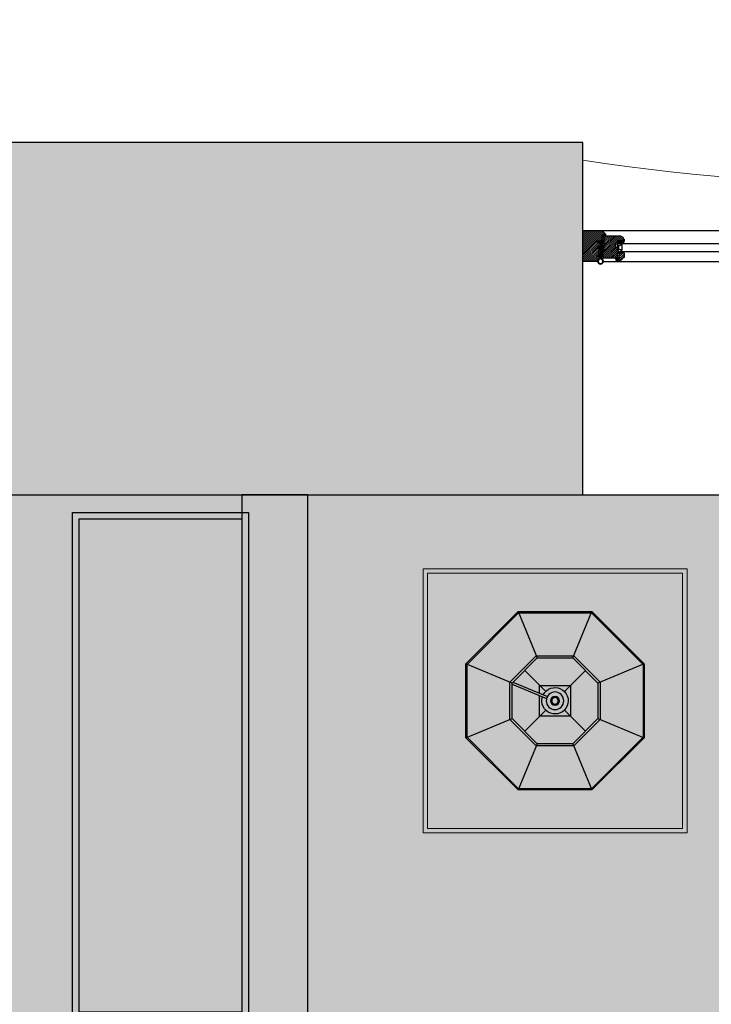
# Model space of a CAD drawing. Header units: millimetres. Extents: x 11706 to 69606, y 10911 to 38811.
# Tile 257 of 265: x 62826 to 64398, y 26303 to 28540. Entities that reach past the tile are written whole.
import ezdxf

# ---------------------------------------------------------------- set-up
doc = ezdxf.new("R2010")
doc.units = ezdxf.units.MM
for name, color, linetype in [('2', 7, 'Continuous'), ('doors', 4, 'Continuous'), ('floor', 172, 'Continuous'), ('Furniture', 34, 'Continuous'), ('Plaster', 81, 'Continuous'), ('wall', 5, 'Continuous')]:
    doc.layers.add(name, color=color, linetype=linetype)

# ---------------------------------------------------------------- blocks, each defined once
blk = doc.blocks.new('sdver2')
blk.add_hatch(color=254).paths.add_polyline_path([(300, 0), (300, -600), (-300, -600), (-300, 0)])
at = {"linetype": 'Continuous', "lineweight": 0}
for points in [[(300, 0), (300, -600), (-300, -600), (-300, 0)], [(290, -10), (290, -590), (-290, -590), (-290, -10)]]:
    blk.add_lwpolyline(points, close=True, dxfattribs=at)
blk = doc.blocks.new('lamp (pl)')
at = {"color": 0, "linetype": 'ByBlock'}
for p, q in [((-40.4, 97.5), (-83.9, 202.5)), ((83.9, 202.5), (40.4, 97.5)), ((-42.3, 95.6), (-9.9, 17.4)), ((-37.7, 97.5), (-5.3, 19.3)), ((-202.5, 83.9), (-97.5, 40.4)), ((-68.9, 68.9), (-21.2, 21.2)), ((21.2, 21.2), (68.9, 68.9)), ((97.5, 40.4), (202.5, 83.9)), ((-68.9, -68.9), (-21.2, -21.2)), ((21.2, -21.2), (68.9, -68.9)), ((-97.5, -40.4), (-202.5, -83.9)), ((97.5, -40.4), (202.5, -83.9)), ((-83.9, -202.5), (-40.4, -97.5)), ((40.4, -97.5), (83.9, -202.5))]:
    blk.add_line(p, q, dxfattribs=at)
for points in [[(-202.5, 83.9), (-202.5, -83.9), (-83.9, -202.5), (83.9, -202.5), (202.5, -83.9), (202.5, 83.9), (83.9, 202.5), (-83.9, 202.5)], [(-200, 82.8), (-200, -82.8), (-82.8, -200), (82.8, -200), (200, -82.8), (200, 82.8), (82.8, 200), (-82.8, 200)], [(-102.5, 42.5), (-102.5, -42.5), (-42.5, -102.5), (42.5, -102.5), (102.5, -42.5), (102.5, 42.5), (42.5, 102.5), (-42.5, 102.5)], [(-97.5, 40.4), (-97.5, -40.4), (-40.4, -97.5), (40.4, -97.5), (97.5, -40.4), (97.5, 40.4), (40.4, 97.5), (-40.4, 97.5)]]:
    blk.add_lwpolyline(points, close=True, dxfattribs=at)
blk.add_lwpolyline([(-17.2, 35), (-35, 35), (-35, -35), (35, -35), (35, 35), (-11.8, 35)], dxfattribs=at)
for radius in [20, 10, 7.5]:
    blk.add_circle((0, 0), radius, dxfattribs=at)
blk.add_arc((0, 0), 30, 117.2802, 107.7198, dxfattribs=at)
blk = doc.blocks.new('Joint-K7335')
at = {"layer": '2', "color": 7}
for points in [[(3.9, 10.7, -0.206505), (4.5, 11.8, -0.277528), (4.6, 11.7), (4.7, 11.5, 0.626267), (5.4, 11.5, 0.131441), (5.5, 11.7), (5.5, 18, 0.509109), (4.6, 18.4, -0.294424), (2, 18.3, 0.173488), (1.3, 18.5), (0, 18.5), (0, 2.1, 0.415334), (1.2, 0.9, 0.048115), (1.5, 0.9, 0.113375), (1.5, 1), (4, 2.8, 0.235966), (4, 2.9), (4, 3.3, 0.247659), (4, 3.4, 0.287937), (3.6, 3.4), (1.8, 2.3, -0.576722), (1.5, 2.5), (1.5, 3.3, -0.235966), (1.6, 3.5), (4, 5.3, 0.235966), (4, 5.3), (4, 5.7, 0.247659), (4, 5.8, 0.287937), (3.6, 5.8), (1.8, 4.8, -0.576722), (1.5, 5), (1.5, 6.3, -0.384094), (2.6, 7.5, -0.021813), (2.7, 7.5), (6.5, 7.5), (6.5, 7.6, 0.333043), (5.7, 8.5, -0.293245), (5.3, 8.9, 0.008528), (5.2, 9.3, 0.265517), (5, 9.5, 0.023748), (4.8, 9.5, -0.356149), (3.9, 10.7, -0.356149)], [(3.2, 10.8, 0.355005), (4.6, 8.8, -0.567624), (4.7, 8.8, -0.24708), (4.4, 8.7), (2.2, 9, -0.351704), (1.2, 10.1), (1.2, 12.9, -0.414214), (1.5, 13.2), (1.6, 13.2, 0.277073), (1.9, 13.4), (3.7, 16.8, -0.041112), (3.8, 17), (4.1, 17.7, -0.50666), (4.6, 17.7, -0.2771), (4.6, 17.5), (4.6, 13.3, 0.213422), (4.7, 13.1, -0.886227), (4.4, 12.6, 0.250571), (3.2, 10.8)]]:
    blk.add_lwpolyline(points, format="xyb", dxfattribs=at)
blk.add_lwpolyline([(1.6, 17.8, 0.632714), (1, 17.6), (1, 14.2, 0.78091), (1.6, 14.1), (3.2, 17.1, -0.117333), (3.3, 17.2, 1.218085), (3, 17.5, -0.285776), (2.7, 17.3, -0.145588)], format="xyb", close=True, dxfattribs=at)
blk = doc.blocks.new('wind 1400')
h = blk.add_hatch()
h.set_pattern_fill('ANSI31', color=4, angle=-90, style=0)
h.set_pattern_definition([(225, (7116.948, 124612.3033), (-2.24506403, 2.24506403), [])])
edge = h.paths.add_edge_path()
edge.add_line((-7.8, 1558), (-7.8, 1551.6))
edge.add_line((-7.8, 1551.6), (-17.5, 1551.6))
edge.add_line((-17.5, 1551.6), (-19.3, 1554.6))
edge.add_arc((-20.6, 1553.9), 1.5, 30.1137, 90)
edge.add_line((-20.6, 1555.4), (-23.9, 1555.4))
edge.add_line((-23.9, 1555.4), (-24.3, 1555))
edge.add_line((-24.3, 1555), (-24.3, 1514.1))
edge.add_line((-24.3, 1514.1), (-22.8, 1514.1))
edge.add_arc((-16.8, 1514.1), 6, 180, 270)
edge.add_line((-16.8, 1508.1), (-16.8, 1506.6))
edge.add_line((-16.8, 1506.6), (-13, 1506.6))
edge.add_line((-13, 1506.6), (-13, 1522))
edge.add_line((-13, 1522), (-5.5, 1522))
edge.add_line((-5.5, 1522), (-5.5, 1526.5))
edge.add_line((-5.5, 1526.5), (2, 1526.5))
edge.add_line((2, 1526.5), (2, 1522))
edge.add_line((2, 1522), (26.7, 1522))
edge.add_line((26.7, 1522), (26.7, 1558.8))
edge.add_line((26.7, 1558.8), (26.4, 1559.1))
edge.add_line((26.4, 1559.1), (6.5, 1558.6))
edge.add_line((6.5, 1558.6), (6.1, 1558.2))
edge.add_line((6.1, 1558.2), (6.1, 1551.6))
edge.add_line((6.1, 1551.6), (-0.6, 1551.6))
edge.add_line((-0.6, 1551.6), (-4.8, 1558.4))
edge.add_line((-4.8, 1558.4), (-7.4, 1558.4))
edge.add_line((-7.4, 1558.4), (-7.8, 1558))
edge = h.paths.add_edge_path()
edge.add_line((16.2, 1521.3), (16.2, 1516))
edge.add_line((16.2, 1516), (14.7, 1516))
edge.add_line((14.7, 1516), (14.7, 1506.6))
edge.add_line((14.7, 1506.6), (25.2, 1506.6))
edge.add_arc((29.1, 1506.7), 3.87, 108.7208, 181.2952, ccw=False)
edge.add_arc((26.6, 1514), 3.87, 288.7208, 361.2952)
edge.add_line((30.5, 1514.1), (32, 1514.1))
edge.add_line((32, 1514.1), (32, 1524.4))
edge.add_line((32, 1524.4), (26.7, 1525.4))
edge.add_line((26.7, 1525.4), (26.7, 1521.6))
edge.add_line((26.7, 1521.6), (16.2, 1521.3))
edge = h.paths.add_edge_path()
edge.add_line((7.5, 1560.3), (26.7, 1560.3))
edge.add_arc((33.5, 1560.3), 6.75, 90, 180, ccw=False)
edge.add_line((33.5, 1567), (34.5, 1567))
edge.add_line((34.5, 1567), (34.5, 1600))
edge.add_line((34.5, 1600), (-36, 1600))
edge.add_line((-36, 1600), (-36, 1556.5))
edge.add_line((-36, 1556.5), (-34.5, 1556.5))
edge.add_arc((-28.5, 1556.5), 6, 180, 270)
edge.add_line((-28.5, 1550.5), (-28.5, 1549))
edge.add_line((-28.5, 1549), (-25.4, 1549))
edge.add_line((-25.4, 1549), (-25.4, 1557.3))
edge.add_line((-25.4, 1557.3), (-16.4, 1557.3))
edge.add_line((-16.4, 1557.3), (-14.1, 1553.5))
edge.add_line((-14.1, 1553.5), (-12.3, 1553.5))
edge.add_line((-12.3, 1553.5), (-11.9, 1553.9))
edge.add_line((-11.9, 1553.9), (-11.9, 1567.4))
edge.add_line((-11.9, 1567.4), (-8.9, 1567.4))
edge.add_line((-8.9, 1567.4), (-8.9, 1561.8))
edge.add_line((-8.9, 1561.8), (-6.4, 1561.8))
edge.add_line((-6.4, 1561.8), (-6.4, 1560.3))
edge.add_line((-6.4, 1560.3), (-4.3, 1560.3))
edge.add_line((-4.3, 1560.3), (-0.3, 1553.5))
edge.add_line((-0.3, 1553.5), (1.6, 1553.5))
edge.add_line((1.6, 1553.5), (2, 1553.9))
edge.add_line((2, 1553.9), (2, 1567.4))
edge.add_line((2, 1567.4), (5, 1567.4))
edge.add_line((5, 1567.4), (5, 1561.8))
edge.add_line((5, 1561.8), (7.5, 1561.8))
at = {"ltscale": 10}
h = blk.add_hatch(dxfattribs=at)
h.set_pattern_fill('ANGLE', color=4, scale=0.1125, angle=-135, style=0)
h.set_pattern_definition([(315, (600.9252, 3518.9014), (-0.55565335, -0.55565335), [0.5715, -0.2143125]), (225, (600.9252, 3518.9014), (-0.55565335, 0.55565335), [0.5715, -0.2143125])])
edge = h.paths.add_edge_path()
edge.add_line((14.7, 1522), (14.7, 1519.8))
edge.add_line((14.7, 1519.8), (13.2, 1519.8))
edge.add_arc((13.5, 1520.9), 1.16, 104.793, 255.207, ccw=False)
edge.add_line((13.2, 1522), (14.7, 1522))
h = blk.add_hatch(dxfattribs=at)
h.set_pattern_fill('ANGLE', color=4, scale=0.1125, angle=-135, style=0)
h.set_pattern_definition([(315, (600.9252, 3523.0264), (-0.55565335, -0.55565335), [0.5715, -0.2143125]), (225, (600.9252, 3523.0264), (-0.55565335, 0.55565335), [0.5715, -0.2143125])])
edge = h.paths.add_edge_path()
edge.add_line((16.2, 1521.6), (16.2, 1517.1))
edge.add_arc((15.5, 1517.7), 0.938, 216.8699, 323.1301, ccw=False)
edge.add_line((14.7, 1517.1), (14.7, 1521.6))
edge.add_arc((15.5, 1521.1), 0.926, 35.8841, 144.1159, ccw=False)
h = blk.add_hatch(dxfattribs=at)
h.set_pattern_fill('BRASS', color=4, scale=0.225, angle=-135, style=0)
h.set_pattern_definition([(315, (591.1752, 3518.9014), (-1.0102788, -1.0102788), []), (315, (590.67, 3518.3963), (-1.0102788, -1.0102788), [0.714375, -0.3571875])])
h.paths.add_polyline_path([(-13, 1518.6), (-10, 1518.6), (-10, 1509.6), (-13, 1509.6)])
h = blk.add_hatch(dxfattribs=at)
h.set_pattern_fill('ANGLE', color=4, scale=0.1125, angle=-135, style=0)
h.set_pattern_definition([(315, (591.1752, 3518.9014), (-0.55565335, -0.55565335), [0.5715, -0.2143125]), (225, (591.1752, 3518.9014), (-0.55565335, 0.55565335), [0.5715, -0.2143125])])
h.paths.add_polyline_path([(-13, 1509.6), (-10, 1509.6), (-10, 1506.6), (-13, 1506.6)])
at = {"color": 8}
for p, q in [((-36, 1556.5), (-36, 852.5)), ((35, 852.5), (35, 1553.4))]:
    blk.add_line(p, q, dxfattribs=at)
blk.add_line((7.5, 1561.8), (7.5, 1560.3))
at = {"color": 4, "ltscale": 10}
for p, q in [((21, 1564), (27.9, 1564)), ((21.2, 1555.1), (28.1, 1555.5)), ((-10.8, 1522), (12.5, 1519.8)), ((-10.8, 1519.8), (12.5, 1522)), ((14.7, 1519.8), (-10, 1519.8))]:
    blk.add_line(p, q, dxfattribs=at)
at = {"color": 7}
for p, q in [((-6.8, 1519.8), (-6.8, 869.4)), ((11.5, 1519.8), (11.5, 869.4))]:
    blk.add_line(p, q, dxfattribs=at)
blk.add_lwpolyline([(7.5, 1560.3), (26.7, 1560.3, -0.414214), (33.5, 1567), (34.5, 1567), (34.5, 1600), (-36, 1600), (-36, 1556.5), (-34.5, 1556.5, 0.414214), (-28.5, 1550.5), (-28.5, 1549), (-25.4, 1549), (-25.4, 1557.3), (-16.4, 1557.3), (-14.1, 1553.5), (-12.3, 1553.5), (-11.9, 1553.9), (-11.9, 1567.4), (-8.9, 1567.4), (-8.9, 1561.8), (-6.4, 1561.8), (-6.4, 1560.3), (-4.3, 1560.3), (-0.3, 1553.5), (1.6, 1553.5), (2, 1553.9), (2, 1567.4), (5, 1567.4), (5, 1561.8), (7.5, 1561.8)], format="xyb", dxfattribs=at)
for points in [[(-7.8, 1558), (-7.8, 1551.6), (-17.5, 1551.6), (-19.3, 1554.6, 0.267417), (-20.6, 1555.4), (-23.9, 1555.4), (-24.3, 1555), (-24.3, 1514.1), (-22.8, 1514.1, 0.414214), (-16.8, 1508.1), (-16.8, 1506.6), (-13, 1506.6), (-13, 1522), (-5.5, 1522), (-5.5, 1526.5), (2, 1526.5), (2, 1522), (26.7, 1522), (26.7, 1558.8), (26.4, 1559.1), (6.5, 1558.6), (6.1, 1558.2), (6.1, 1551.6), (-0.6, 1551.6), (-4.8, 1558.4), (-7.4, 1558.4)], [(16.2, 1521.3), (16.2, 1516), (14.7, 1516), (14.7, 1506.6), (25.2, 1506.6, -0.327693), (27.9, 1510.4, 0.327693), (30.5, 1514.1), (32, 1514.1), (32, 1524.4), (26.7, 1525.4), (26.7, 1521.6), (16.2, 1521.3)]]:
    blk.add_lwpolyline(points, format="xyb", close=True, dxfattribs=at)
at = {"color": 4, "ltscale": 10}
for points in [[(21, 1560.3), (21, 1564), (7.5, 1564), (7.5, 1560.3)], [(21, 1558.9), (21.2, 1555.1), (7.7, 1554.5), (7.5, 1558.2)], [(12.5, 1522), (12.5, 1519.8), (-10.8, 1519.8), (-10.8, 1522)], [(-13, 1518.6), (-10, 1518.6), (-10, 1509.6), (-13, 1509.6)], [(-13, 1509.6), (-10, 1509.6), (-10, 1506.6), (-13, 1506.6)]]:
    blk.add_lwpolyline(points, close=True, dxfattribs=at)
for points in [[(14.7, 1522), (14.7, 1519.8), (13.2, 1519.8, -0.770201), (13.2, 1522)], [(16.2, 1521.6), (16.2, 1517.1, -0.5), (14.7, 1517.1), (14.7, 1521.6, -0.5108)]]:
    blk.add_lwpolyline(points, format="xyb", close=True, dxfattribs=at)
at = {"color": 7}
for points in [[(8.4, 1510.8), (-3.6, 1510.8), (-3.6, 1514.5), (-2.9, 1514.5), (-1.1, 1519.8), (5.8, 1519.8), (7.6, 1514.5), (8.4, 1514.5)], [(8, 1511.1), (-3.3, 1511.1), (-3.3, 1514.1), (-2.6, 1514.1), (-0.8, 1519.4), (5.5, 1519.4), (7.3, 1514.1), (8, 1514.1)]]:
    blk.add_lwpolyline(points, close=True, dxfattribs=at)
for radius in [6.56, 5.25]:
    blk.add_circle((33.7, 1559.9), radius, dxfattribs=at)
at = {"color": 4, "ltscale": 10, "xscale": -0.75, "yscale": 0.75, "zscale": 0.75, "rotation": 180}
for p in [(-11.9, 1567.4), (2, 1567.4)]:
    blk.add_blockref('Joint-K7335', p, dxfattribs=at)
blk = doc.blocks.new('ygryv')
h = blk.add_hatch(color=254)
h.paths.add_polyline_path([(200, 2350), (200, 1200), (-200, 1200), (-200, 2350)])
h.paths.add_polyline_path([(200, 1200), (200, 0), (-200, 0), (-200, 1200)])
at = {"color": 0}
for points in [[(200, 2350), (200, 1200), (-200, 1200), (-200, 2350)], [(185, 2335), (185, 1215), (-185, 1215), (-185, 2335)]]:
    blk.add_lwpolyline(points, close=True, dxfattribs=at)

msp = doc.modelspace()

# ---------------------------------------------------------------- hatches: boundary and pattern name
at = {"layer": 'floor', "true_color": 0xfef4cd}
h = msp.add_hatch(color=254, dxfattribs=at)
h.paths.add_polyline_path([(43806.5, 27460.5), (48531.5, 27460.5), (48531.5, 22685.5), (48306.5, 22685.5), (48306.5, 22085.5), (48906.5, 22085.5), (48906.5, 22685.5), (48681.5, 22685.5), (48681.5, 27460.5), (63331.5, 27460.5), (63331.5, 22685.5), (63106.5, 22685.5), (63106.5, 22085.5), (63706.5, 22085.5), (63706.5, 22310.5), (63856.5, 22310.5), (63856.5, 22460.5), (63706.5, 22460.5), (63706.5, 22685.5), (63481.5, 22685.5), (63481.5, 27460.5), (68906.5, 27460.5), (68906.5, 22460.5), (64667.3, 22460.5), (64667.3, 22311.1), (65306.5, 22311.1), (65306.5, 20885.5), (65406.5, 20885.5), (65406.5, 22311.1), (68906.5, 22311.1), (68906.5, 19785.5), (65406.5, 19785.5), (65406.5, 19885.5), (65306.5, 19885.5), (65306.5, 19585.5), (65406.5, 19585.5), (65406.5, 18585.5), (65306.5, 18585.5), (65306.5, 17010.5), (64906.5, 17010.5), (64906.5, 16760.5), (63906.5, 16760.5), (63906.5, 17010.5), (63706.5, 17010.5), (63706.5, 17085.5), (63106.5, 17085.5), (63106.5, 16485.5), (63506.5, 16485.5), (63506.5, 11710.5), (56081.5, 11710.5), (56081.5, 16485.5), (56306.5, 16485.5), (56306.5, 17085.5), (55706.5, 17085.5), (55706.5, 16485.5), (55931.5, 16485.5), (55931.5, 11710.5), (48681.5, 11710.5), (48681.5, 16485.5), (48906.5, 16485.5), (48906.5, 17085.5), (48306.5, 17085.5), (48306.5, 16485.5), (48531.5, 16485.5), (48531.5, 11710.5), (43806.5, 11710.5)])
h.paths.add_polyline_path([(48606.5, 20751.9), (48506.5, 20751.9), (48506.5, 18419.2), (48606.5, 18419.2)], flags=16)
h.paths.add_polyline_path([(55706.5, 22685.5), (56306.5, 22685.5), (56306.5, 22085.5), (55706.5, 22085.5)], flags=16)
at = {"layer": 'wall', "true_color": 0x706e6b}
h = msp.add_hatch(color=8, dxfattribs=at)
h.paths.add_polyline_path([(12406.5, 15910.5), (16506.5, 15910.5), (16506.5, 16010.5), (16606.5, 16010.5), (16606.5, 14810.5), (16506.5, 14810.5), (16506.5, 15810.5), (12406.5, 15810.5)])
h.paths.add_polyline_path([(68906.5, 19785.5), (65406.5, 19785.5), (65406.5, 19885.5), (65306.5, 19885.5), (65306.5, 19585.5), (65406.5, 19585.5), (65406.5, 19685.5), (68906.5, 19685.5)])
h.paths.add_polyline_path([(68906.5, 22460.5), (64667.3, 22460.5), (64667.3, 22311.1), (65306.5, 22311.1), (65306.5, 20885.5), (65406.5, 20885.5), (65406.5, 22311.1), (68906.5, 22311.1)])
h.paths.add_polyline_path([(16606.5, 13910.5), (16506.5, 13910.5), (16506.5, 11710.5), (16606.5, 11710.5)])
h.paths.add_polyline_path([(65406.5, 18585.5), (65306.5, 18585.5), (65306.5, 17010.5), (65406.5, 17010.5)])
h.paths.add_polyline_path([(63706.5, 16485.5), (63506.5, 16485.5), (63506.5, 11710.5), (63706.5, 11710.5)])
h.paths.add_polyline_path([(63906.5, 17010.5), (63706.5, 17010.5), (63706.5, 16760.5), (63906.5, 16760.5)])
h.paths.add_polyline_path([(66906.5, 17010.5), (64906.5, 17010.5), (64906.5, 16760.5), (66906.5, 16760.5)])
h.paths.add_polyline_path([(63481.5, 27460.5), (63331.5, 27460.5), (63331.5, 22685.5), (63481.5, 22685.5)], flags=16)
h.paths.add_polyline_path([(63856.5, 22460.5), (63706.5, 22460.5), (63706.5, 22310.5), (63856.5, 22310.5)], flags=17)
h.paths.add_polyline_path([(56081.5, 16485.5), (55931.5, 16485.5), (55931.5, 11710.5), (56081.5, 11710.5)])
h.paths.add_polyline_path([(48681.5, 16485.5), (48531.5, 16485.5), (48531.5, 11710.5), (48681.5, 11710.5)])
h.paths.add_polyline_path([(48681.5, 27460.5), (48531.5, 27460.5), (48531.5, 22685.5), (48681.5, 22685.5)], flags=16)
h.paths.add_polyline_path([(19056.5, 22085.5), (18956.5, 22085.5), (18956.5, 17085.5), (19056.5, 17085.5)])
h.paths.add_polyline_path([(26806.5, 13826.7), (26706.5, 13826.7), (26706.5, 11710.5), (26806.5, 11710.5)])
h.paths.add_polyline_path([(18706.5, 22435.5), (12406.5, 22435.5), (12406.5, 22335.5), (18706.5, 22335.5)])
h.paths.add_polyline_path([(26106.5, 22435.5), (19306.5, 22435.5), (19306.5, 22335.5), (26106.5, 22335.5)], flags=17)
h.paths.add_polyline_path([(12406.5, 18085.5), (12406.5, 18185.5), (16606.5, 18185.5), (16606.5, 16910.5), (16506.5, 16910.5), (16506.5, 18085.5)])
h.paths.add_polyline_path([(31206.5, 16835.5), (28206.5, 16835.5), (28206.5, 16735.5), (31206.5, 16735.5)])
h.paths.add_polyline_path([(19306.5, 22956.8), (19206.5, 22956.8), (19206.5, 22685.5), (19306.5, 22685.5)], flags=17)
h.paths.add_polyline_path([(28206.5, 22435.5), (31206.5, 22435.5), (31206.5, 22335.5), (28206.5, 22335.5)], flags=17)
h.paths.add_polyline_path([(69506.5, 20085.5), (68906.5, 20085.5), (68906.5, 19485.5), (69506.5, 19485.5)])
h.paths.add_polyline_path([(66906.5, 15610.5), (66906.5, 17010.5), (68906.5, 17010.5), (68906.5, 17885.5), (69606.5, 17885.5), (69606.5, 16310.5), (67606.5, 16310.5), (67606.5, 15610.5)])
h.paths.add_polyline_path([(48606.5, 20751.9), (48506.5, 20751.9), (48506.5, 18419.2), (48606.5, 18419.2)])
h.paths.add_polyline_path([(43506.5, 11710.5), (44106.5, 11710.5), (44106.5, 11010.5), (43506.5, 11010.5)])
h.paths.add_polyline_path([(63106.5, 22685.5), (63706.5, 22685.5), (63706.5, 22085.5), (63106.5, 22085.5)], flags=17)
h.paths.add_polyline_path([(69606.5, 23085.5), (68906.5, 23085.5), (68906.5, 21685.5), (69606.5, 21685.5)])
h.paths.add_polyline_path([(65706.5, 11710.5), (66906.5, 11710.5), (66906.5, 14610.5), (67606.5, 14610.5), (67606.5, 10910.5), (65706.5, 10910.5)])
h.paths.add_polyline_path([(62706.5, 11710.5), (64106.5, 11710.5), (64106.5, 10910.5), (62706.5, 10910.5)])
h.paths.add_polyline_path([(55306.5, 11710.5), (56706.5, 11710.5), (56706.5, 10910.5), (55306.5, 10910.5)])
h.paths.add_polyline_path([(47906.5, 11710.5), (49306.5, 11710.5), (49306.5, 10910.5), (47906.5, 10910.5)])
h.paths.add_polyline_path([(60506.5, 11710.5), (61106.5, 11710.5), (61106.5, 11010.5), (60506.5, 11010.5)])
h.paths.add_polyline_path([(58306.5, 11710.5), (58906.5, 11710.5), (58906.5, 11010.5), (58306.5, 11010.5)])
h.paths.add_polyline_path([(53106.5, 11710.5), (53706.5, 11710.5), (53706.5, 11010.5), (53106.5, 11010.5)])
h.paths.add_polyline_path([(50906.5, 11710.5), (51506.5, 11710.5), (51506.5, 11010.5), (50906.5, 11010.5)])
h.paths.add_polyline_path([(45706.5, 11710.5), (46306.5, 11710.5), (46306.5, 11010.5), (45706.5, 11010.5)])
h.paths.add_polyline_path([(48306.5, 17085.5), (48906.5, 17085.5), (48906.5, 16485.5), (48306.5, 16485.5)])
h.paths.add_polyline_path([(55706.5, 17085.5), (56306.5, 17085.5), (56306.5, 16485.5), (55706.5, 16485.5)])
h.paths.add_polyline_path([(63106.5, 17085.5), (63706.5, 17085.5), (63706.5, 16485.5), (63106.5, 16485.5)])
h.paths.add_polyline_path([(55706.5, 22685.5), (56306.5, 22685.5), (56306.5, 22085.5), (55706.5, 22085.5)], flags=17)
h.paths.add_polyline_path([(48306.5, 22685.5), (48906.5, 22685.5), (48906.5, 22085.5), (48306.5, 22085.5)], flags=17)
h.paths.add_polyline_path([(40506.5, 11710.5), (41906.5, 11710.5), (41906.5, 10910.5), (40506.5, 10910.5)])
h.paths.add_polyline_path([(33506.5, 17085.5), (34106.5, 17085.5), (34106.5, 16485.5), (33506.5, 16485.5)])
h.paths.add_polyline_path([(40906.5, 17085.5), (41506.5, 17085.5), (41506.5, 16485.5), (40906.5, 16485.5)])
h.paths.add_polyline_path([(40906.5, 22685.5), (41506.5, 22685.5), (41506.5, 22085.5), (40906.5, 22085.5)], flags=17)
h.paths.add_polyline_path([(33506.5, 22685.5), (34106.5, 22685.5), (34106.5, 22085.5), (33506.5, 22085.5)], flags=17)
h.paths.add_polyline_path([(26406.5, 20751.9), (26506.5, 20751.9), (26506.5, 18419.2), (26406.5, 18419.2)])
h.paths.add_polyline_path([(33106.5, 11710.5), (34506.5, 11710.5), (34506.5, 10910.5), (33106.5, 10910.5)])
h.paths.add_polyline_path([(38306.5, 11710.5), (38906.5, 11710.5), (38906.5, 11010.5), (38306.5, 11010.5)])
h.paths.add_polyline_path([(36106.5, 11710.5), (36706.5, 11710.5), (36706.5, 11010.5), (36106.5, 11010.5)])
h.paths.add_polyline_path([(30906.5, 11710.5), (31506.5, 11710.5), (31506.5, 11010.5), (30906.5, 11010.5)])
h.paths.add_polyline_path([(11746.5, 20385.5), (12406.5, 20385.5), (12406.5, 20985.5), (11746.5, 20985.5)])
h.paths.add_polyline_path([(12406.5, 20985.5), (11706.5, 20985.5), (11706.5, 23360.5), (12406.5, 23360.5)])
h.paths.add_polyline_path([(11746.5, 18785.5), (12406.5, 18785.5), (12406.5, 18185.5), (11746.5, 18185.5)])
h.paths.add_polyline_path([(11746.5, 15210.5), (12406.5, 15210.5), (12406.5, 15810.5), (11746.5, 15810.5)])
h.paths.add_polyline_path([(11746.5, 13610.5), (12406.5, 13610.5), (12406.5, 13010.5), (11746.5, 13010.5)])
h.paths.add_polyline_path([(12406.5, 18185.5), (11706.5, 18185.5), (11706.5, 15810.5), (12406.5, 15810.5)])
h.paths.add_polyline_path([(25706.5, 11710.5), (27106.5, 11710.5), (27106.5, 10910.5), (25706.5, 10910.5)])
h.paths.add_polyline_path([(18306.5, 11710.5), (19706.5, 11710.5), (19706.5, 10910.5), (18306.5, 10910.5)])
h.paths.add_polyline_path([(28706.5, 11710.5), (29306.5, 11710.5), (29306.5, 11010.5), (28706.5, 11010.5)])
h.paths.add_polyline_path([(23506.5, 11710.5), (24106.5, 11710.5), (24106.5, 11010.5), (23506.5, 11010.5)])
h.paths.add_polyline_path([(21306.5, 11710.5), (21906.5, 11710.5), (21906.5, 11010.5), (21306.5, 11010.5)])
h.paths.add_polyline_path([(16306.5, 11710.5), (16906.5, 11710.5), (16906.5, 11010.5), (16306.5, 11010.5)])
h.paths.add_polyline_path([(14306.5, 11710.5), (14906.5, 11710.5), (14906.5, 11010.5), (14306.5, 11010.5)])
h.paths.add_polyline_path([(11706.5, 13010.5), (12406.5, 13010.5), (12406.5, 11710.5), (12906.5, 11710.5), (12906.5, 10910.5), (11706.5, 10910.5)])
h.paths.add_polyline_path([(18706.5, 17085.5), (19306.5, 17085.5), (19306.5, 16485.5), (18706.5, 16485.5)])
h.paths.add_polyline_path([(26106.5, 17085.5), (26706.5, 17085.5), (26706.5, 16485.5), (26106.5, 16485.5)])
h.paths.add_polyline_path([(26106.5, 22685.5), (26706.5, 22685.5), (26706.5, 22085.5), (26106.5, 22085.5)], flags=17)
h.paths.add_polyline_path([(18706.5, 22685.5), (19306.5, 22685.5), (19306.5, 22085.5), (18706.5, 22085.5)], flags=17)
h.paths.add_polyline_path([(14306.5, 31260.5), (14406.5, 31260.5), (14406.5, 30060.5), (14906.5, 30060.5), (14906.5, 29960.5), (14306.5, 29960.5)], flags=17)
h.paths.add_polyline_path([(26456.5, 27460.5), (26356.5, 27460.5), (26356.5, 23766.8), (26456.5, 23766.8)], flags=17)
h.paths.add_polyline_path([(19306.5, 27460.5), (19206.5, 27460.5), (19206.5, 23766.8), (19306.5, 23766.8)], flags=17)
h.paths.add_polyline_path([(11706.5, 28260.5), (12606.5, 28260.5), (12606.5, 27460.5), (12406.5, 27460.5), (12406.5, 26160.5), (11706.5, 26160.5)])
h.paths.add_polyline_path([(16906.5, 27460.5), (13406.5, 27460.5), (13406.5, 28260.5), (16906.5, 28260.5)])
h.paths.add_polyline_path([(11906.5, 30560.5), (11906.5, 31860.5), (15506.5, 31860.5), (15506.5, 28260.5), (14906.5, 28260.5), (14906.5, 31260.5), (12506.5, 31260.5), (12506.5, 30560.5)])
h.paths.add_polyline_path([(12506.5, 29560.5), (11906.5, 29560.5), (11906.5, 28260.5), (12506.5, 28260.5)], flags=17)
h.paths.add_polyline_path([(33106.5, 27460.5), (34506.5, 27460.5), (34506.5, 28260.5), (33106.5, 28260.5)], flags=16)
h.paths.add_polyline_path([(11746.5, 23960.5), (12406.5, 23960.5), (12406.5, 23360.5), (11746.5, 23360.5)])
h.paths.add_polyline_path([(11746.5, 25560.5), (12406.5, 25560.5), (12406.5, 26160.5), (11746.5, 26160.5)])
h.paths.add_polyline_path([(25706.5, 27460.5), (27106.5, 27460.5), (27106.5, 28260.5), (25706.5, 28260.5)], flags=17)
h.paths.add_polyline_path([(18306.5, 27460.5), (19706.5, 27460.5), (19706.5, 28260.5), (18306.5, 28260.5)], flags=17)
h.paths.add_polyline_path([(23506.5, 27460.5), (24106.5, 27460.5), (24106.5, 28160.5), (23506.5, 28160.5)], flags=17)
h.paths.add_polyline_path([(21306.5, 27460.5), (21906.5, 27460.5), (21906.5, 28160.5), (21306.5, 28160.5)], flags=17)
h.paths.add_polyline_path([(30906.5, 27460.5), (31506.5, 27460.5), (31506.5, 28160.5), (30906.5, 28160.5)], flags=17)
h.paths.add_polyline_path([(28706.5, 27460.5), (29306.5, 27460.5), (29306.5, 28160.5), (28706.5, 28160.5)], flags=17)
h.paths.add_polyline_path([(47906.5, 27660.5), (46306.5, 27660.5), (46306.5, 27460.5), (47906.5, 27460.5)], flags=17)
h.paths.add_polyline_path([(45706.5, 27660.5), (44106.5, 27660.5), (44106.5, 27460.5), (45706.5, 27460.5)], flags=17)
h.paths.add_polyline_path([(43006.5, 27460.5), (43006.5, 28260.5), (43406.5, 28260.5), (43406.5, 29360.5), (44106.5, 29360.5), (44106.5, 28260.5), (44106.5, 27460.5)], flags=16)
h.paths.add_polyline_path([(46306.5, 27460.5), (45706.5, 27460.5), (45706.5, 28160.5), (46306.5, 28160.5)], flags=16)
h.paths.add_polyline_path([(55306.5, 27460.5), (56706.5, 27460.5), (56706.5, 28260.5), (55306.5, 28260.5)], flags=16)
h.paths.add_polyline_path([(47906.5, 27460.5), (49306.5, 27460.5), (49306.5, 28260.5), (47906.5, 28260.5)], flags=16)
h.paths.add_polyline_path([(53106.5, 27460.5), (53706.5, 27460.5), (53706.5, 28160.5), (53106.5, 28160.5)], flags=16)
h.paths.add_polyline_path([(50906.5, 27460.5), (51506.5, 27460.5), (51506.5, 28160.5), (50906.5, 28160.5)], flags=16)
h.paths.add_polyline_path([(38306.5, 27460.5), (38306.5, 28260.5), (38406.5, 28260.5), (38406.5, 29160.5), (39106.5, 29160.5), (39106.5, 28260.5), (39406.5, 28260.5), (39406.5, 27460.5)], flags=16)
h.paths.add_polyline_path([(40969.2, 28260.5), (41451.7, 28260.5), (41451.7, 27460.5), (40969.2, 27460.5)], flags=17)
h.paths.add_polyline_path([(67906.5, 27460.5), (67906.5, 28260.5), (69606.5, 28260.5), (69606.5, 26885.5), (68906.5, 26885.5), (68906.5, 27460.5)])
h.paths.add_polyline_path([(65706.5, 27460.5), (66306.5, 27460.5), (66306.5, 28160.5), (65706.5, 28160.5)])
h.paths.add_polyline_path([(62706.5, 27460.5), (64106.5, 27460.5), (64106.5, 28260.5), (62706.5, 28260.5)], flags=16)
h.paths.add_polyline_path([(60506.5, 27460.5), (61106.5, 27460.5), (61106.5, 28160.5), (60506.5, 28160.5)], flags=16)
h.paths.add_polyline_path([(58306.5, 27460.5), (58906.5, 27460.5), (58906.5, 28160.5), (58306.5, 28160.5)], flags=16)
h.paths.add_polyline_path([(69506.5, 25285.5), (68906.5, 25285.5), (68906.5, 24685.5), (69506.5, 24685.5)])
h.paths.add_polyline_path([(48906.5, 31560.5), (48606.5, 31560.5), (48606.5, 31260.5), (48906.5, 31260.5)])
h.paths.add_polyline_path([(48906.5, 38810.5), (48606.5, 38810.5), (48606.5, 38510.5), (48906.5, 38510.5)])
h.paths.add_polyline_path([(45106.5, 33360.5), (45106.5, 38810.5), (44256.5, 38810.5), (44256.5, 38110.5), (44406.5, 38110.5), (44406.5, 33360.5)])
h.paths.add_polyline_path([(41106.5, 32860.5), (41506.5, 32860.5), (41506.5, 33760.5), (41106.5, 33760.5), (41106.5, 38110.5), (40756.5, 38110.5), (40756.5, 38810.5), (41756.5, 38810.5), (41756.5, 38110.5), (41606.5, 38110.5), (41606.5, 31960.5), (41706.5, 31960.5), (41706.5, 31260.5), (41106.5, 31260.5)])
h.paths.add_polyline_path([(43656.5, 38760.5), (43306.5, 38760.5), (43306.5, 38110.5), (43656.5, 38110.5)])
h.paths.add_polyline_path([(42706.5, 38760.5), (42356.5, 38760.5), (42356.5, 38110.5), (42706.5, 38110.5)])
h.paths.add_polyline_path([(33906.5, 37485.5), (33906.5, 38810.5), (39156.5, 38810.5), (39156.5, 38110.5), (34606.5, 38110.5), (34606.5, 37485.5)])
h.paths.add_polyline_path([(39106.5, 31260.5), (38406.5, 31260.5), (38406.5, 30360.5), (39106.5, 30360.5)])
h.paths.add_polyline_path([(33906.5, 32585.5), (34606.5, 32585.5), (34606.5, 31960.5), (39406.5, 31960.5), (39406.5, 31260.5), (33906.5, 31260.5)])
h.paths.add_polyline_path([(38556.5, 34460.5), (39156.5, 34460.5), (39156.5, 33860.5), (38556.5, 33860.5)])
h.paths.add_polyline_path([(38556.5, 36210.5), (39156.5, 36210.5), (39156.5, 35610.5), (38556.5, 35610.5)])
h.paths.add_polyline_path([(36506.5, 34460.5), (37106.5, 34460.5), (37106.5, 33860.5), (36506.5, 33860.5)])
h.paths.add_polyline_path([(36506.5, 36210.5), (37106.5, 36210.5), (37106.5, 35610.5), (36506.5, 35610.5)])
h.paths.add_polyline_path([(34606.5, 36285.5), (33906.5, 36285.5), (33906.5, 33785.5), (34606.5, 33785.5)])
h.paths.add_polyline_path([(41206.5, 33760.5), (41106.5, 33760.5), (41106.5, 32860.5), (41206.5, 32860.5)], flags=17)
h.paths.add_polyline_path([(42606.5, 31260.5), (43406.5, 31260.5), (43406.5, 30360.5), (44106.5, 30360.5), (44106.5, 31260.5), (45106.5, 31260.5), (45106.5, 33360.5), (44406.5, 33360.5), (44406.5, 31960.5), (42606.5, 31960.5)])
h.paths.add_polyline_path([(45206.5, 31360.5), (45106.5, 31360.5), (45106.5, 31260.5), (45206.5, 31260.5)])
h.paths.add_polyline_path([(45006.5, 36635.5), (44506.5, 36635.5), (44506.5, 35635.5), (45006.5, 35635.5)], flags=16)
h.paths.add_polyline_path([(45006.5, 34435.5), (44506.5, 34435.5), (44506.5, 33435.5), (45006.5, 33435.5)], flags=16)
edge = h.paths.add_edge_path()
edge.add_line((65406.5, 20885.5), (65306.5, 20885.5))
edge.add_line((65406.5, 19885.5), (65306.5, 19885.5))
edge.add_line((14406.5, 30060.5), (14575.3, 31124.3))

# ---------------------------------------------------------------- linework, layer by layer
at = {"layer": 'floor'}
for points in [[(48681.5, 27460.5), (63331.5, 27460.5), (63331.5, 22685.5), (63106.5, 22685.5), (63106.5, 22085.5)], [(63706.5, 22460.5), (63706.5, 22685.5), (63481.5, 22685.5), (63481.5, 27460.5), (68906.5, 27460.5), (68906.5, 22460.5)]]:
    msp.add_lwpolyline(points, dxfattribs=at)
at = {"layer": 'Plaster', "lineweight": 0}
msp.add_lwpolyline([(65706.5, 28220.5), (65706.5, 27460.5), (64106.5, 27460.5), (64106.5, 28220.5, 0.075), (65706.5, 28220.5), (65706.5, 28220.5)], format="xyb", dxfattribs=at)
at = {"layer": 'wall'}
for points in [[(62706.5, 27460.5), (64106.5, 27460.5), (64106.5, 28260.5), (62706.5, 28260.5)], [(63481.5, 27460.5), (63331.5, 27460.5), (63331.5, 22685.5), (63481.5, 22685.5)]]:
    msp.add_lwpolyline(points, close=True, dxfattribs=at)

# ---------------------------------------------------------------- block references
at = {"layer": 'doors', "xscale": -1, "rotation": 90}
msp.add_blockref('wind 1400', (65706.5, 28024.5), dxfattribs=at)
at = {"layer": 'Furniture'}
for name, p in [('ygryv', (63146.5, 25070.5)), ('sdver2', (64043.1, 27292.5))]:
    msp.add_blockref(name, p, dxfattribs=at)
at = {"layer": 'Furniture', "color": 61, "xscale": -1, "rotation": 89.99999999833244}
msp.add_blockref('lamp (pl)', (64043.1, 26992.5), dxfattribs=at)

doc.saveas('drawing.dxf')
